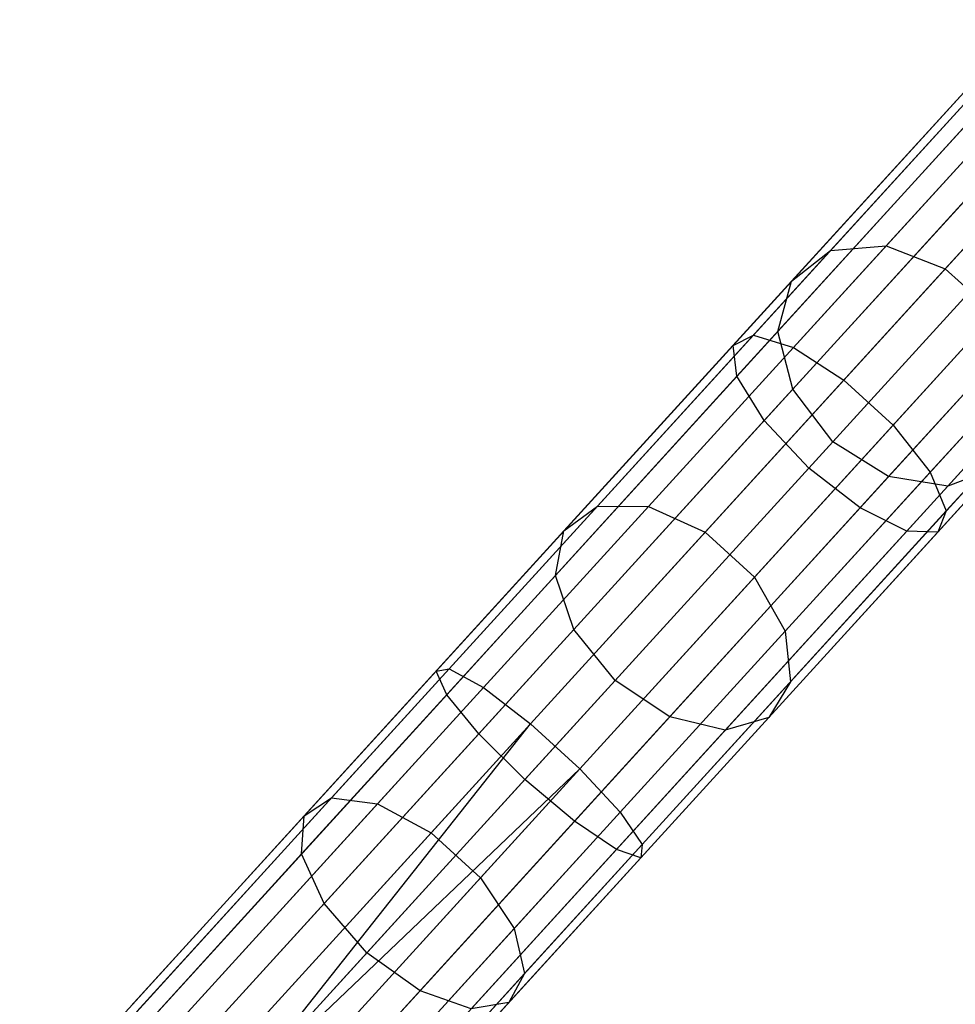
# Model space of a CAD drawing. Extents: x -189 to 189, y -189 to 189.
# Tile 335 of 338: x 112 to 119, y 125 to 132. Entities that reach past the tile are written whole.
import ezdxf

# ---------------------------------------------------------------- set-up
doc = ezdxf.new("R2010")
doc.units = 0
doc.header["$LTSCALE"] = 25.4
doc.layers.get('0').update_dxf_attribs({"linetype": 'CONTINUOUS'})

# ---------------------------------------------------------------- blocks, each defined once
blk = doc.blocks.new('NL2500012474_STL')
at = {"color": 0}
for p, q in [((308.5398, 129.9918, 176.7687), (310.6006, 132.2524, 175.4386)), ((308.5398, 129.9918, 176.7687), (310.6006, 132.2524, 175.4386)), ((308.8262, 129.9025, 177.1416), (310.9269, 132.2068, 175.7857)), ((308.8262, 129.9025, 177.1416), (310.9269, 132.2068, 175.7857)), ((310.9067, 132.1846, 36.301), (309.491, 130.6317, 33.5568)), ((310.9067, 132.1846, 36.301), (309.491, 130.6317, 33.5568)), ((308.394, 129.9175, 176.3189), (310.4067, 132.1254, 175.0199)), ((308.394, 129.9175, 176.3189), (310.4067, 132.1254, 175.0199)), ((310.4824, 132.1227, 36.5136), (309.0935, 130.5992, 33.8216)), ((310.4824, 132.1227, 36.5136), (309.0935, 130.5992, 33.8216)), ((311.346, 132.0375, 36.1809), (309.9151, 130.4679, 33.4074)), ((311.346, 132.0375, 36.1809), (309.9151, 130.4679, 33.4074)), ((309.1877, 129.6699, 177.3521), (311.3109, 131.999, 175.9818)), ((309.1877, 129.6699, 177.3521), (311.3109, 131.999, 175.9818)), ((308.4222, 129.6966, 175.8952), (310.3896, 131.8548, 174.6254)), ((308.4222, 129.6966, 175.8952), (310.3896, 131.8548, 174.6254)), ((310.1703, 131.866, 36.7701), (308.8138, 130.3781, 34.1409)), ((310.1703, 131.866, 36.7701), (308.8138, 130.3781, 34.1409)), ((309.5414, 129.3475, 177.3521), (311.6646, 131.6765, 175.9818)), ((309.5414, 129.3475, 177.3521), (311.6646, 131.6765, 175.9818)), ((308.6181, 129.3797, 175.5948), (310.5534, 131.5026, 174.3457)), ((308.6181, 129.3797, 175.5948), (310.5534, 131.5026, 174.3457)), ((310.0419, 131.4733, 37.0116), (308.716, 130.0188, 34.4416)), ((310.0419, 131.4733, 37.0116), (308.716, 130.0188, 34.4416)), ((309.8063, 129.009, 177.1416), (311.907, 131.3134, 175.7857)), ((309.8063, 129.009, 177.1416), (311.907, 131.3134, 175.7857)), ((310.8604, 131.1495, 174.2448), (308.9366, 129.0393, 175.4863)), ((310.8604, 131.1495, 174.2448), (308.9366, 129.0393, 175.4863)), ((310.1266, 131.0344, 37.1829), (308.8224, 129.6038, 34.6549)), ((310.1266, 131.0344, 37.1829), (308.8224, 129.6038, 34.6549)), ((309.9218, 128.732, 176.7687), (311.9826, 130.9926, 175.4386)), ((309.9218, 128.732, 176.7687), (311.9826, 130.9926, 175.4386)), ((309.305, 128.7535, 175.5948), (311.2402, 130.8764, 174.3457)), ((309.305, 128.7535, 175.5948), (311.2402, 130.8764, 174.3457)), ((309.8612, 128.58, 176.3189), (311.8739, 130.7878, 175.0199)), ((309.8612, 128.58, 176.3189), (311.8739, 130.7878, 175.0199)), ((309.6386, 128.5877, 175.8952), (311.606, 130.7459, 174.6254)), ((309.6386, 128.5877, 175.8952), (311.606, 130.7459, 174.6254)), ((309.491, 130.6317, 33.5568), (307.788, 128.7636, 31.1996)), ((309.491, 130.6317, 33.5568), (307.788, 128.7636, 31.1996)), ((309.0935, 130.5992, 33.8216), (309.491, 130.6317, 33.5568)), ((309.0935, 130.5992, 33.8216), (309.491, 130.6317, 33.5568)), ((309.1087, 129.228, 34.7319), (310.4051, 130.6501, 37.2447)), ((309.1087, 129.228, 34.7319), (310.4051, 130.6501, 37.2447)), ((309.491, 130.6317, 33.5568), (309.9151, 130.4679, 33.4074)), ((309.491, 130.6317, 33.5568), (309.9151, 130.4679, 33.4074)), ((309.0935, 130.5992, 33.8216), (307.4229, 128.7666, 31.5091)), ((309.0935, 130.5992, 33.8216), (307.4229, 128.7666, 31.5091)), ((308.8138, 130.3781, 34.1409), (309.0935, 130.5992, 33.8216)), ((308.8138, 130.3781, 34.1409), (309.0935, 130.5992, 33.8216)), ((309.9151, 130.4679, 33.4074), (308.1939, 128.5798, 31.0249)), ((309.9151, 130.4679, 33.4074), (308.1939, 128.5798, 31.0249)), ((310.8135, 130.4083, 37.1829), (309.5092, 128.9776, 34.6549)), ((310.8135, 130.4083, 37.1829), (309.5092, 128.9776, 34.6549)), ((309.9151, 130.4679, 33.4074), (310.2688, 130.1454, 33.4074)), ((309.9151, 130.4679, 33.4074), (310.2688, 130.1454, 33.4074)), ((308.8138, 130.3781, 34.1409), (307.1822, 128.5883, 31.8824)), ((308.8138, 130.3781, 34.1409), (307.1822, 128.5883, 31.8824)), ((308.716, 130.0188, 34.4416), (308.8138, 130.3781, 34.1409)), ((308.716, 130.0188, 34.4416), (308.8138, 130.3781, 34.1409)), ((311.2582, 130.3644, 37.0116), (309.9324, 128.9099, 34.4416)), ((311.2582, 130.3644, 37.0116), (309.9324, 128.9099, 34.4416)), ((310.2688, 130.1454, 33.4074), (308.5476, 128.2573, 31.0249)), ((310.2688, 130.1454, 33.4074), (308.5476, 128.2573, 31.0249)), ((306.3603, 127.601, 177.5813), (308.5398, 129.9918, 176.7687)), ((306.3603, 127.601, 177.5813), (308.5398, 129.9918, 176.7687)), ((308.716, 130.0188, 34.4416), (307.1211, 128.2693, 32.2339)), ((308.716, 130.0188, 34.4416), (307.1211, 128.2693, 32.2339)), ((308.394, 129.9175, 176.3189), (308.5398, 129.9918, 176.7687)), ((308.394, 129.9175, 176.3189), (308.5398, 129.9918, 176.7687)), ((308.5398, 129.9918, 176.7687), (308.8262, 129.9025, 177.1416)), ((308.5398, 129.9918, 176.7687), (308.8262, 129.9025, 177.1416)), ((308.8224, 129.6038, 34.6549), (308.716, 130.0188, 34.4416)), ((308.8224, 129.6038, 34.6549), (308.716, 130.0188, 34.4416)), ((306.2654, 127.5825, 177.1125), (308.394, 129.9175, 176.3189)), ((306.2654, 127.5825, 177.1125), (308.394, 129.9175, 176.3189)), ((308.4222, 129.6966, 175.8952), (308.394, 129.9175, 176.3189)), ((308.4222, 129.6966, 175.8952), (308.394, 129.9175, 176.3189)), ((306.6045, 127.4654, 177.9699), (308.8262, 129.9025, 177.1416)), ((306.6045, 127.4654, 177.9699), (308.8262, 129.9025, 177.1416)), ((308.8262, 129.9025, 177.1416), (309.1877, 129.6699, 177.3521)), ((308.8262, 129.9025, 177.1416), (309.1877, 129.6699, 177.3521)), ((310.4711, 129.7382, 33.5568), (308.7681, 127.8701, 31.1996)), ((310.4711, 129.7382, 33.5568), (308.7681, 127.8701, 31.1996)), ((306.3415, 127.4142, 176.671), (308.4222, 129.6966, 175.8952)), ((306.3415, 127.4142, 176.671), (308.4222, 129.6966, 175.8952)), ((306.9422, 127.2067, 178.1894), (309.1877, 129.6699, 177.3521)), ((306.9422, 127.2067, 178.1894), (309.1877, 129.6699, 177.3521)), ((308.6181, 129.3797, 175.5948), (308.4222, 129.6966, 175.8952)), ((308.6181, 129.3797, 175.5948), (308.4222, 129.6966, 175.8952)), ((309.1877, 129.6699, 177.3521), (309.5414, 129.3475, 177.3521)), ((309.1877, 129.6699, 177.3521), (309.5414, 129.3475, 177.3521)), ((308.8224, 129.6038, 34.6549), (307.2535, 127.8828, 32.4833)), ((308.8224, 129.6038, 34.6549), (307.2535, 127.8828, 32.4833)), ((309.1087, 129.228, 34.7319), (308.8224, 129.6038, 34.6549)), ((309.1087, 129.228, 34.7319), (308.8224, 129.6038, 34.6549)), ((306.5714, 127.1345, 176.3579), (308.6181, 129.3797, 175.5948)), ((306.5714, 127.1345, 176.3579), (308.6181, 129.3797, 175.5948)), ((307.2959, 126.8843, 178.1894), (309.5414, 129.3475, 177.3521)), ((307.2959, 126.8843, 178.1894), (309.5414, 129.3475, 177.3521)), ((308.9366, 129.0393, 175.4863), (308.6181, 129.3797, 175.5948)), ((308.9366, 129.0393, 175.4863), (308.6181, 129.3797, 175.5948)), ((309.5414, 129.3475, 177.3521), (309.8063, 129.009, 177.1416)), ((309.5414, 129.3475, 177.3521), (309.8063, 129.009, 177.1416)), ((310.4755, 129.3394, 33.8216), (308.8048, 127.5068, 31.5091)), ((310.4755, 129.3394, 33.8216), (308.8048, 127.5068, 31.5091)), ((307.5492, 127.5173, 32.5733), (309.1087, 129.228, 34.7319)), ((307.5492, 127.5173, 32.5733), (309.1087, 129.228, 34.7319)), ((309.5092, 128.9776, 34.6549), (309.1087, 129.228, 34.7319)), ((309.5092, 128.9776, 34.6549), (309.1087, 129.228, 34.7319)), ((308.9366, 129.0393, 175.4863), (306.9022, 126.8076, 176.2449)), ((308.9366, 129.0393, 175.4863), (306.9022, 126.8076, 176.2449)), ((307.5846, 126.5719, 177.9699), (309.8063, 129.009, 177.1416)), ((307.5846, 126.5719, 177.9699), (309.8063, 129.009, 177.1416)), ((310.2811, 129.0405, 34.1409), (308.6494, 127.2507, 31.8824)), ((310.2811, 129.0405, 34.1409), (308.6494, 127.2507, 31.8824)), ((309.305, 128.7535, 175.5948), (308.9366, 129.0393, 175.4863)), ((309.305, 128.7535, 175.5948), (308.9366, 129.0393, 175.4863)), ((309.8063, 129.009, 177.1416), (309.9218, 128.732, 176.7687)), ((309.8063, 129.009, 177.1416), (309.9218, 128.732, 176.7687)), ((310.2811, 129.0405, 34.1409), (309.9324, 128.9099, 34.4416)), ((310.2811, 129.0405, 34.1409), (309.9324, 128.9099, 34.4416)), ((309.5092, 128.9776, 34.6549), (307.9404, 127.2566, 32.4833)), ((309.5092, 128.9776, 34.6549), (307.9404, 127.2566, 32.4833)), ((309.9324, 128.9099, 34.4416), (309.5092, 128.9776, 34.6549)), ((309.9324, 128.9099, 34.4416), (309.5092, 128.9776, 34.6549)), ((309.9324, 128.9099, 34.4416), (308.3375, 127.1604, 32.2339)), ((309.9324, 128.9099, 34.4416), (308.3375, 127.1604, 32.2339)), ((307.4229, 128.7666, 31.5091), (305.5168, 126.6758, 29.6404)), ((307.4229, 128.7666, 31.5091), (305.5168, 126.6758, 29.6404)), ((307.788, 128.7636, 31.1996), (305.845, 126.6322, 29.2947)), ((307.788, 128.7636, 31.1996), (305.845, 126.6322, 29.2947)), ((307.1822, 128.5883, 31.8824), (307.4229, 128.7666, 31.5091)), ((307.1822, 128.5883, 31.8824), (307.4229, 128.7666, 31.5091)), ((307.2582, 126.5083, 176.3579), (309.305, 128.7535, 175.5948)), ((307.2582, 126.5083, 176.3579), (309.305, 128.7535, 175.5948)), ((307.4229, 128.7666, 31.5091), (307.788, 128.7636, 31.1996)), ((307.4229, 128.7666, 31.5091), (307.788, 128.7636, 31.1996)), ((307.7422, 126.3412, 177.5813), (309.9218, 128.732, 176.7687)), ((307.7422, 126.3412, 177.5813), (309.9218, 128.732, 176.7687)), ((307.788, 128.7636, 31.1996), (308.1939, 128.5798, 31.0249)), ((307.788, 128.7636, 31.1996), (308.1939, 128.5798, 31.0249)), ((309.6386, 128.5877, 175.8952), (309.305, 128.7535, 175.5948)), ((309.6386, 128.5877, 175.8952), (309.305, 128.7535, 175.5948)), ((309.9218, 128.732, 176.7687), (309.8612, 128.58, 176.3189)), ((309.9218, 128.732, 176.7687), (309.8612, 128.58, 176.3189)), ((307.1822, 128.5883, 31.8824), (305.3206, 126.5462, 30.0573)), ((307.1822, 128.5883, 31.8824), (305.3206, 126.5462, 30.0573)), ((308.1939, 128.5798, 31.0249), (306.2301, 126.4256, 29.0996)), ((308.1939, 128.5798, 31.0249), (306.2301, 126.4256, 29.0996)), ((307.1211, 128.2693, 32.2339), (307.1822, 128.5883, 31.8824)), ((307.1211, 128.2693, 32.2339), (307.1822, 128.5883, 31.8824)), ((307.5579, 126.3053, 176.671), (309.6386, 128.5877, 175.8952)), ((307.5579, 126.3053, 176.671), (309.6386, 128.5877, 175.8952)), ((307.7326, 126.245, 177.1125), (309.8612, 128.58, 176.3189)), ((307.7326, 126.245, 177.1125), (309.8612, 128.58, 176.3189)), ((308.1939, 128.5798, 31.0249), (308.5476, 128.2573, 31.0249)), ((308.1939, 128.5798, 31.0249), (308.5476, 128.2573, 31.0249)), ((309.8612, 128.58, 176.3189), (309.6386, 128.5877, 175.8952)), ((309.8612, 128.58, 176.3189), (309.6386, 128.5877, 175.8952)), ((307.1211, 128.2693, 32.2339), (305.3014, 126.2732, 30.4499)), ((307.1211, 128.2693, 32.2339), (305.3014, 126.2732, 30.4499)), ((308.5476, 128.2573, 31.0249), (306.5838, 126.1031, 29.0996)), ((308.5476, 128.2573, 31.0249), (306.5838, 126.1031, 29.0996)), ((307.2535, 127.8828, 32.4833), (307.1211, 128.2693, 32.2339)), ((307.2535, 127.8828, 32.4833), (307.1211, 128.2693, 32.2339)), ((308.5476, 128.2573, 31.0249), (308.7681, 127.8701, 31.1996)), ((308.5476, 128.2573, 31.0249), (308.7681, 127.8701, 31.1996)), ((307.2535, 127.8828, 32.4833), (305.4636, 125.9193, 30.7284)), ((307.2535, 127.8828, 32.4833), (305.4636, 125.9193, 30.7284)), ((308.7681, 127.8701, 31.1996), (306.8251, 125.7388, 29.2947)), ((308.7681, 127.8701, 31.1996), (306.8251, 125.7388, 29.2947)), ((307.5492, 127.5173, 32.5733), (307.2535, 127.8828, 32.4833)), ((307.5492, 127.5173, 32.5733), (307.2535, 127.8828, 32.4833)), ((308.7681, 127.8701, 31.1996), (308.8048, 127.5068, 31.5091)), ((308.7681, 127.8701, 31.1996), (308.8048, 127.5068, 31.5091)), ((304.1206, 125.1442, 177.8546), (306.3603, 127.601, 177.5813)), ((304.1206, 125.1442, 177.8546), (306.3603, 127.601, 177.5813)), ((306.2654, 127.5825, 177.1125), (306.3603, 127.601, 177.5813)), ((306.2654, 127.5825, 177.1125), (306.3603, 127.601, 177.5813)), ((306.3603, 127.601, 177.5813), (306.6045, 127.4654, 177.9699)), ((306.3603, 127.601, 177.5813), (306.6045, 127.4654, 177.9699)), ((304.078, 125.1831, 177.3795), (306.2654, 127.5825, 177.1125)), ((304.078, 125.1831, 177.3795), (306.2654, 127.5825, 177.1125)), ((305.77, 125.5656, 30.8289), (307.5492, 127.5173, 32.5733)), ((305.77, 125.5656, 30.8289), (307.5492, 127.5173, 32.5733)), ((306.3415, 127.4142, 176.671), (306.2654, 127.5825, 177.1125)), ((306.3415, 127.4142, 176.671), (306.2654, 127.5825, 177.1125)), ((307.9404, 127.2566, 32.4833), (307.5492, 127.5173, 32.5733)), ((307.9404, 127.2566, 32.4833), (307.5492, 127.5173, 32.5733)), ((304.3215, 124.9611, 178.2485), (306.6045, 127.4654, 177.9699)), ((304.3215, 124.9611, 178.2485), (306.6045, 127.4654, 177.9699)), ((306.6045, 127.4654, 177.9699), (306.9422, 127.2067, 178.1894)), ((306.6045, 127.4654, 177.9699), (306.9422, 127.2067, 178.1894)), ((308.8048, 127.5068, 31.5091), (306.8987, 125.4159, 29.6404)), ((308.8048, 127.5068, 31.5091), (306.8987, 125.4159, 29.6404)), ((308.8048, 127.5068, 31.5091), (308.6494, 127.2507, 31.8824)), ((308.8048, 127.5068, 31.5091), (308.6494, 127.2507, 31.8824)), ((304.2034, 125.0687, 176.9319), (306.3415, 127.4142, 176.671)), ((304.2034, 125.0687, 176.9319), (306.3415, 127.4142, 176.671)), ((306.5714, 127.1345, 176.3579), (306.3415, 127.4142, 176.671)), ((306.5714, 127.1345, 176.3579), (306.3415, 127.4142, 176.671)), ((307.9404, 127.2566, 32.4833), (306.1505, 125.2932, 30.7284)), ((307.9404, 127.2566, 32.4833), (306.1505, 125.2932, 30.7284)), ((308.6494, 127.2507, 31.8824), (306.7878, 125.2086, 30.0573)), ((308.6494, 127.2507, 31.8824), (306.7878, 125.2086, 30.0573)), ((308.3375, 127.1604, 32.2339), (307.9404, 127.2566, 32.4833)), ((308.3375, 127.1604, 32.2339), (307.9404, 127.2566, 32.4833)), ((308.6494, 127.2507, 31.8824), (308.3375, 127.1604, 32.2339)), ((308.6494, 127.2507, 31.8824), (308.3375, 127.1604, 32.2339)), ((304.6347, 124.6755, 178.4709), (306.9422, 127.2067, 178.1894)), ((304.6347, 124.6755, 178.4709), (306.9422, 127.2067, 178.1894)), ((304.8116, 124.5143, 178.5), (306.9422, 127.2067, 178.1894)), ((304.8116, 124.5143, 178.5), (306.9422, 127.2067, 178.1894)), ((308.3375, 127.1604, 32.2339), (306.5178, 125.1643, 30.4499)), ((308.3375, 127.1604, 32.2339), (306.5178, 125.1643, 30.4499)), ((306.9422, 127.2067, 178.1894), (307.2959, 126.8843, 178.1894)), ((306.9422, 127.2067, 178.1894), (307.2959, 126.8843, 178.1894)), ((304.4681, 124.8274, 176.6146), (306.5714, 127.1345, 176.3579)), ((304.4681, 124.8274, 176.6146), (306.5714, 127.1345, 176.3579)), ((306.9022, 126.8076, 176.2449), (306.5714, 127.1345, 176.3579)), ((306.9022, 126.8076, 176.2449), (306.5714, 127.1345, 176.3579)), ((304.8116, 124.5143, 178.5), (307.2959, 126.8843, 178.1894)), ((304.8116, 124.5143, 178.5), (307.2959, 126.8843, 178.1894)), ((304.9884, 124.3531, 178.4709), (307.2959, 126.8843, 178.1894)), ((304.9884, 124.3531, 178.4709), (307.2959, 126.8843, 178.1894)), ((307.2959, 126.8843, 178.1894), (307.5846, 126.5719, 177.9699)), ((307.2959, 126.8843, 178.1894), (307.5846, 126.5719, 177.9699)), ((304.8116, 124.5143, 176.5), (306.9022, 126.8076, 176.2449)), ((304.8116, 124.5143, 176.5), (306.9022, 126.8076, 176.2449)), ((307.2582, 126.5083, 176.3579), (306.9022, 126.8076, 176.2449)), ((307.2582, 126.5083, 176.3579), (306.9022, 126.8076, 176.2449)), ((305.5168, 126.6758, 29.6404), (303.4282, 124.3847, 28.2672)), ((305.5168, 126.6758, 29.6404), (303.4282, 124.3847, 28.2672)), ((305.3206, 126.5462, 30.0573), (305.5168, 126.6758, 29.6404)), ((305.3206, 126.5462, 30.0573), (305.5168, 126.6758, 29.6404)), ((305.5168, 126.6758, 29.6404), (305.845, 126.6322, 29.2947)), ((305.5168, 126.6758, 29.6404), (305.845, 126.6322, 29.2947)), ((305.845, 126.6322, 29.2947), (303.716, 124.2968, 27.895)), ((305.845, 126.6322, 29.2947), (303.716, 124.2968, 27.895)), ((305.845, 126.6322, 29.2947), (306.2301, 126.4256, 29.0996)), ((305.845, 126.6322, 29.2947), (306.2301, 126.4256, 29.0996)), ((305.3206, 126.5462, 30.0573), (303.2807, 124.3086, 28.7162)), ((305.3206, 126.5462, 30.0573), (303.2807, 124.3086, 28.7162)), ((305.3014, 126.2732, 30.4499), (305.3206, 126.5462, 30.0573)), ((305.3014, 126.2732, 30.4499), (305.3206, 126.5462, 30.0573)), ((305.3016, 124.0676, 178.2485), (307.5846, 126.5719, 177.9699)), ((305.3016, 124.0676, 178.2485), (307.5846, 126.5719, 177.9699)), ((307.5846, 126.5719, 177.9699), (307.7422, 126.3412, 177.5813)), ((307.5846, 126.5719, 177.9699), (307.7422, 126.3412, 177.5813)), ((305.155, 124.2012, 176.6146), (307.2582, 126.5083, 176.3579)), ((305.155, 124.2012, 176.6146), (307.2582, 126.5083, 176.3579)), ((307.5579, 126.3053, 176.671), (307.2582, 126.5083, 176.3579)), ((307.5579, 126.3053, 176.671), (307.2582, 126.5083, 176.3579)), ((306.2301, 126.4256, 29.0996), (304.0782, 124.0651, 27.6849)), ((306.2301, 126.4256, 29.0996), (304.0782, 124.0651, 27.6849)), ((306.2301, 126.4256, 29.0996), (306.5838, 126.1031, 29.0996)), ((306.2301, 126.4256, 29.0996), (306.5838, 126.1031, 29.0996)), ((305.5026, 123.8844, 177.8546), (307.7422, 126.3412, 177.5813)), ((305.5026, 123.8844, 177.8546), (307.7422, 126.3412, 177.5813)), ((307.7422, 126.3412, 177.5813), (307.7326, 126.245, 177.1125)), ((307.7422, 126.3412, 177.5813), (307.7326, 126.245, 177.1125)), ((305.3014, 126.2732, 30.4499), (303.3074, 124.0859, 29.1391)), ((305.3014, 126.2732, 30.4499), (303.3074, 124.0859, 29.1391)), ((305.4636, 125.9193, 30.7284), (305.3014, 126.2732, 30.4499)), ((305.4636, 125.9193, 30.7284), (305.3014, 126.2732, 30.4499)), ((305.4198, 123.9599, 176.9319), (307.5579, 126.3053, 176.671)), ((305.4198, 123.9599, 176.9319), (307.5579, 126.3053, 176.671)), ((305.5452, 123.8455, 177.3795), (307.7326, 126.245, 177.1125)), ((305.5452, 123.8455, 177.3795), (307.7326, 126.245, 177.1125)), ((307.7326, 126.245, 177.1125), (307.5579, 126.3053, 176.671)), ((307.7326, 126.245, 177.1125), (307.5579, 126.3053, 176.671)), ((306.5838, 126.1031, 29.0996), (304.4319, 123.7426, 27.6849)), ((306.5838, 126.1031, 29.0996), (304.4319, 123.7426, 27.6849)), ((306.5838, 126.1031, 29.0996), (306.8251, 125.7388, 29.2947)), ((306.5838, 126.1031, 29.0996), (306.8251, 125.7388, 29.2947)), ((305.4636, 125.9193, 30.7284), (303.5022, 123.7678, 29.439)), ((305.4636, 125.9193, 30.7284), (303.5022, 123.7678, 29.439)), ((305.77, 125.5656, 30.8289), (305.4636, 125.9193, 30.7284)), ((305.77, 125.5656, 30.8289), (305.4636, 125.9193, 30.7284)), ((306.8251, 125.7388, 29.2947), (304.6961, 123.4033, 27.895)), ((306.8251, 125.7388, 29.2947), (304.6961, 123.4033, 27.895)), ((306.8251, 125.7388, 29.2947), (306.8987, 125.4159, 29.6404)), ((306.8251, 125.7388, 29.2947), (306.8987, 125.4159, 29.6404)), ((303.8203, 123.427, 29.5472), (305.77, 125.5656, 30.8289)), ((303.8203, 123.427, 29.5472), (305.77, 125.5656, 30.8289)), ((306.1505, 125.2932, 30.7284), (305.77, 125.5656, 30.8289)), ((306.1505, 125.2932, 30.7284), (305.77, 125.5656, 30.8289)), ((306.8987, 125.4159, 29.6404), (304.8101, 123.1248, 28.2672)), ((306.8987, 125.4159, 29.6404), (304.8101, 123.1248, 28.2672)), ((306.8987, 125.4159, 29.6404), (306.7878, 125.2086, 30.0573)), ((306.8987, 125.4159, 29.6404), (306.7878, 125.2086, 30.0573)), ((306.1505, 125.2932, 30.7284), (304.1891, 123.1416, 29.439)), ((306.1505, 125.2932, 30.7284), (304.1891, 123.1416, 29.439)), ((306.5178, 125.1643, 30.4499), (306.1505, 125.2932, 30.7284)), ((306.5178, 125.1643, 30.4499), (306.1505, 125.2932, 30.7284)), ((306.7878, 125.2086, 30.0573), (304.748, 122.971, 28.7162)), ((306.7878, 125.2086, 30.0573), (304.748, 122.971, 28.7162)), ((306.7878, 125.2086, 30.0573), (306.5178, 125.1643, 30.4499)), ((306.7878, 125.2086, 30.0573), (306.5178, 125.1643, 30.4499))]:
    blk.add_line(p, q, dxfattribs=at)

msp = doc.modelspace()

# ---------------------------------------------------------------- block references
at = {"color": 0}
msp.add_blockref('NL2500012474_STL', (-191.3111, -0.0584, -1716.743), dxfattribs=at)

doc.saveas('drawing.dxf')
